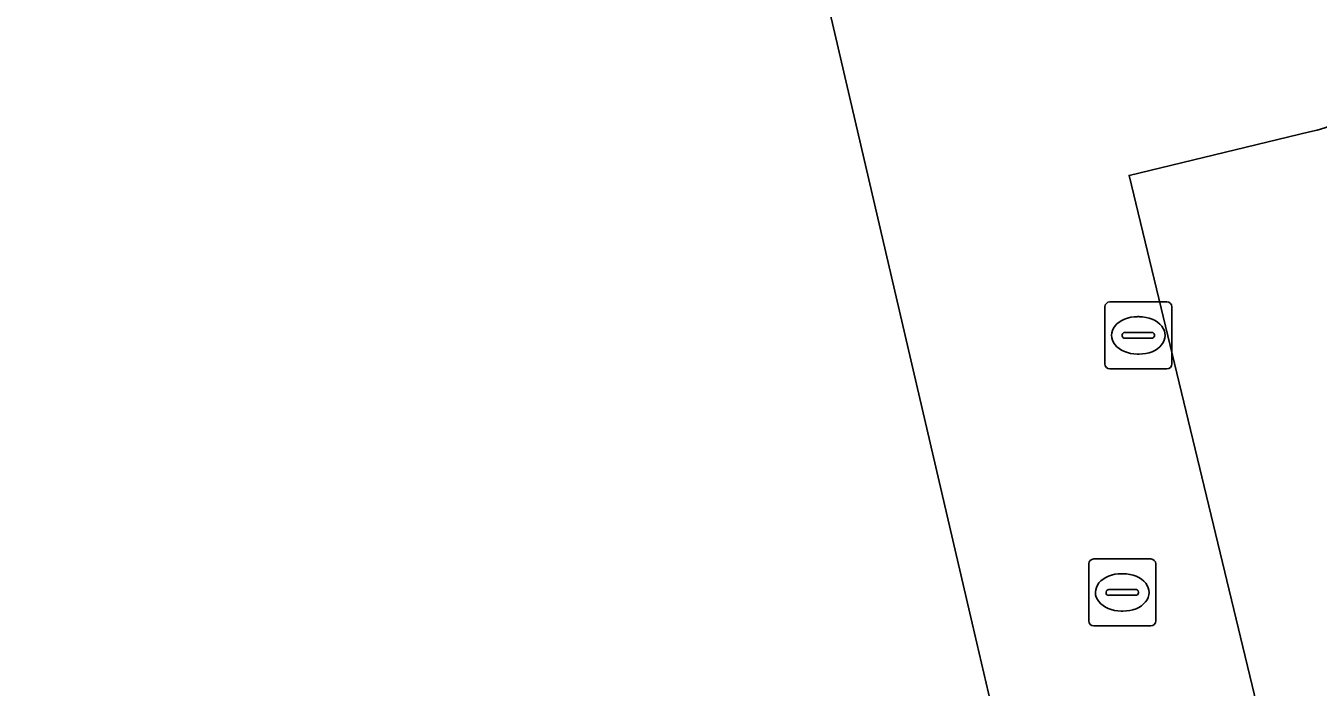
# Model space of a CAD drawing. Extents: x 158031 to 159244, y 380104 to 381214.
# Drawn here: x 158729.06 to 158748.37, y 381134.96 to 381144.84 of the extents above; entities that cross this region are included whole.
import ezdxf

# ---------------------------------------------------------------- set-up
doc = ezdxf.new("R2010")
doc.units = 0
for name, color, linetype in [('IMGEO_Brandkraan', 7, 'Continuous'), ('IMGEO_Pand', 7, 'Continuous'), ('IMGEO_Parkeervlak_open', 7, 'Continuous'), ('IMGEO_Rioolput', 7, 'Continuous'), ('IMGEO_Voetpad_open', 7, 'Continuous')]:
    doc.layers.add(name, color=color, linetype=linetype)

msp = doc.modelspace()

# ---------------------------------------------------------------- linework, layer by layer
at = {"layer": 'IMGEO_Brandkraan'}
for p, q in [((158744.943, 381135.953), (158744.943, 381136.805)), ((158745.018, 381136.879), (158745.87, 381136.879)), ((158745.944, 381136.805), (158745.944, 381135.953)), ((158745.431, 381136.659), (158745.456, 381136.659)), ((158745.202, 381136.373), (158745.202, 381136.385)), ((158745.245, 381136.422), (158745.643, 381136.422)), ((158745.686, 381136.385), (158745.686, 381136.373)), ((158745.64, 381136.336), (158745.242, 381136.336)), ((158745.454, 381136.099), (158745.429, 381136.099)), ((158745.87, 381135.879), (158745.018, 381135.879))]:
    msp.add_line(p, q, dxfattribs=at)
for points in [[(158744.943, 381135.953), (158744.943, 381136.805)], [(158745.018, 381136.879), (158745.87, 381136.879)], [(158745.944, 381136.805), (158745.944, 381135.953)], [(158745.87, 381135.879), (158745.018, 381135.879)]]:
    msp.add_lwpolyline(points, dxfattribs=at)
for centre, radius, start, end in [((158745.02, 381136.803), 0.0765, 91.552, 178.448), ((158745.02, 381136.803), 0.0765, 91.552, 178.448), ((158745.868, 381136.803), 0.0765, 1.552, 88.448), ((158745.868, 381136.803), 0.0765, 1.552, 88.448), ((158745.242, 381136.382), 0.0403, 85.8775, 175.7526), ((158745.239, 381136.372), 0.0366, 178.938, 274.7102), ((158745.643, 381136.379), 0.043, 264.8664, 352.4533), ((158745.647, 381136.384), 0.0386, 1.7309, 96.639), ((158745.02, 381135.955), 0.0765, 181.552, 268.448), ((158745.02, 381135.955), 0.0765, 181.552, 268.448), ((158745.868, 381135.955), 0.0765, 271.552, 358.448), ((158745.868, 381135.955), 0.0765, 271.552, 358.448)]:
    msp.add_arc(centre, radius, start, end, dxfattribs=at)
for centre, major_axis, ratio, start_param, end_param in [((158745.43, 381136.379), (-0.387, 0.002), 0.722429, 4.712389, 7.853982), ((158745.455, 381136.379), (-0.39, 0.002), 0.717154, 1.570796, 4.712389)]:
    msp.add_ellipse(centre, major_axis=major_axis, ratio=ratio, start_param=start_param, end_param=end_param, dxfattribs=at)
at = {"layer": 'IMGEO_Pand'}
msp.add_lwpolyline([(158749.63, 381092.137), (158747.942, 381099.262), (158750.828, 381103.72), (158743.55, 381134.428), (158743.202, 381135.921), (158739.534, 381151.662), (158709.69, 381144.574), (158709.861, 381143.861), (158709.57, 381143.791)], dxfattribs=at)
at = {"layer": 'IMGEO_Parkeervlak_open'}
msp.add_lwpolyline([(158748.243, 381143.26), (158745.545, 381142.608), (158749.419, 381126.543), (158753.981, 381107.372), (158758.112, 381108.371), (158749.595, 381144.398)], dxfattribs=at)
msp.add_arc((158747.881, 381145.062), 1.838, 281.3481, 338.8277, dxfattribs=at)
at = {"layer": 'IMGEO_Rioolput'}
for p, q in [((158745.183, 381139.793), (158745.183, 381140.645)), ((158745.258, 381140.719), (158746.11, 381140.719)), ((158746.184, 381140.645), (158746.184, 381139.793)), ((158745.671, 381140.499), (158745.696, 381140.499)), ((158745.442, 381140.213), (158745.442, 381140.225)), ((158745.485, 381140.262), (158745.883, 381140.262)), ((158745.926, 381140.225), (158745.926, 381140.213)), ((158745.88, 381140.176), (158745.482, 381140.176)), ((158745.694, 381139.939), (158745.669, 381139.939)), ((158746.11, 381139.719), (158745.258, 381139.719))]:
    msp.add_line(p, q, dxfattribs=at)
for points in [[(158745.183, 381139.793), (158745.183, 381140.645)], [(158745.258, 381140.719), (158746.11, 381140.719)], [(158746.184, 381140.645), (158746.184, 381139.793)], [(158746.11, 381139.719), (158745.258, 381139.719)]]:
    msp.add_lwpolyline(points, dxfattribs=at)
for centre, radius, start, end in [((158745.26, 381140.643), 0.0765, 91.552, 178.448), ((158745.26, 381140.643), 0.0765, 91.552, 178.448), ((158746.108, 381140.643), 0.0765, 1.552, 88.448), ((158746.108, 381140.643), 0.0765, 1.552, 88.448), ((158745.482, 381140.222), 0.0403, 85.8775, 175.7526), ((158745.479, 381140.212), 0.0366, 178.938, 274.7102), ((158745.883, 381140.219), 0.043, 264.8664, 352.4533), ((158745.887, 381140.224), 0.0386, 1.7309, 96.639), ((158745.26, 381139.795), 0.0765, 181.552, 268.448), ((158745.26, 381139.795), 0.0765, 181.552, 268.448), ((158746.108, 381139.795), 0.0765, 271.552, 358.448), ((158746.108, 381139.795), 0.0765, 271.552, 358.448)]:
    msp.add_arc(centre, radius, start, end, dxfattribs=at)
for centre, major_axis, ratio, start_param, end_param in [((158745.67, 381140.219), (-0.387, 0.002), 0.722429, 4.712389, 7.853982), ((158745.695, 381140.219), (-0.39, 0.002), 0.717154, 1.570796, 4.712389)]:
    msp.add_ellipse(centre, major_axis=major_axis, ratio=ratio, start_param=start_param, end_param=end_param, dxfattribs=at)
at = {"layer": 'IMGEO_Voetpad_open'}
for points in [[(158709.57, 381143.791), (158709.861, 381143.861), (158709.69, 381144.574), (158739.534, 381151.662), (158743.202, 381135.921), (158743.55, 381134.428), (158744.82, 381133.731), (158751.389, 381106.745)], [(158745.545, 381142.608), (158748.243, 381143.26)], [(158749.419, 381126.543), (158745.545, 381142.608)]]:
    msp.add_lwpolyline(points, dxfattribs=at)
msp.add_arc((158747.881, 381145.062), 1.838, 281.3481, 338.8277, dxfattribs=at)

doc.saveas('drawing.dxf')
